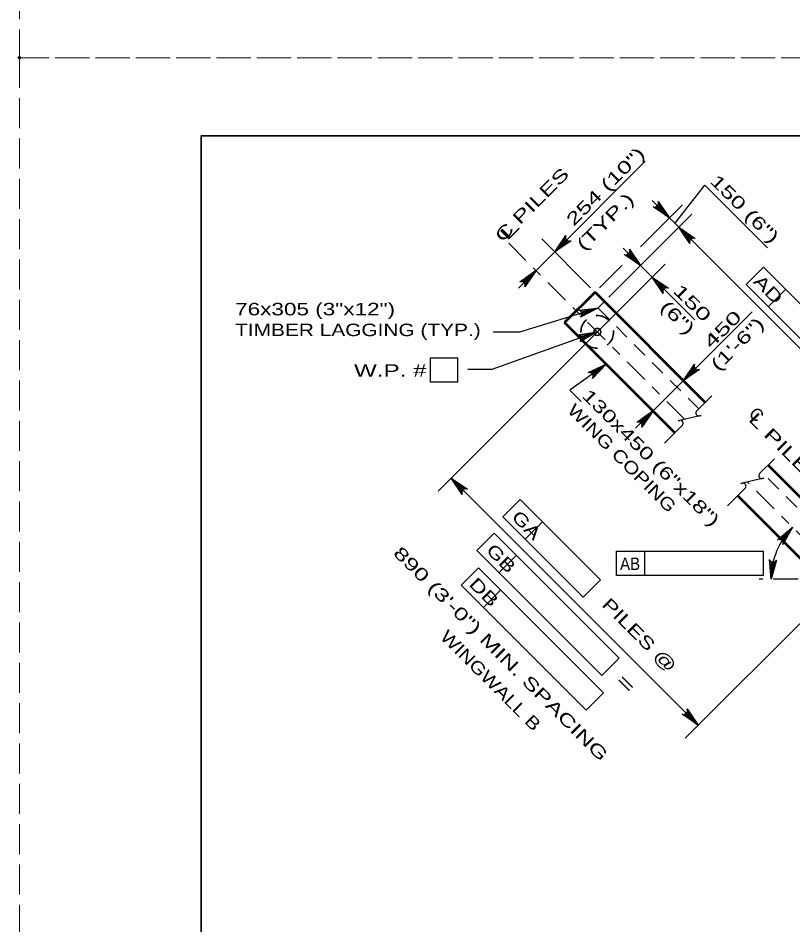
# Model space of a CAD drawing. Extents: x -6.4 to 73.1, y -66 to 0.
# Drawn here: x -0.01 to 7.44, y -52.34 to -43.62 of the extents above; entities that cross this region are included whole.
import ezdxf
from ezdxf.enums import TextEntityAlignment as Align

# ---------------------------------------------------------------- set-up
doc = ezdxf.new("R2010")
doc.units = 0
doc.header["$LTSCALE"] = 0.048
doc.header["$PDMODE"] = 32
doc.header["$PDSIZE"] = 0.024
for name, pattern in [('DOT_DASHED', [7.7, 5, -1.2, 0.3, -1.2]), ('LONG_DASHED', [7.5, 6, -1.5]), ('MEDIUM_DASHED', [4.5, 3, -1.5])]:
    doc.linetypes.add(name, pattern=pattern)
for name, color, linetype, lineweight in [('1', 7, 'Continuous', 13), ('2', 7, 'Continuous', 53), ('4', 7, 'Continuous', 25), ('5', 7, 'Continuous', 25), ('52', 7, 'Continuous', 25), ('63', 7, 'LONG_DASHED', 13)]:
    doc.layers.add(name, color=color, linetype=linetype, lineweight=lineweight)
doc.layers.add('62', color=7, linetype='Continuous')

msp = doc.modelspace()

# ---------------------------------------------------------------- hatches: boundary and pattern name
at = {"layer": '5'}
for points in [[(6.18425, -45.4425), (6.15642, -45.47033), (6.25383, -45.53992)], [(6.44175, -45.7), (6.41392, -45.72783), (6.34433, -45.63033)], [(5.2205, -45.77017), (5.24833, -45.798), (5.15083, -45.86758)], [(5.90658, -45.90108), (5.87875, -45.92892), (5.97617, -45.9985)], [(4.87325, -46.11733), (4.90108, -46.14525), (4.97067, -46.04775)], [(6.18492, -46.1795), (6.15708, -46.20733), (6.0875, -46.10992)], [(5.56633, -46.40833), (5.4505, -46.43342), (5.45625, -46.45217)], [(5.56017, -46.63725), (5.44558, -46.66758), (5.45217, -46.68617)], [(6.45808, -47.00775), (6.48592, -47.03558), (6.3885, -47.10517)], [(5.99875, -47.46708), (6.02658, -47.49492), (6.09617, -47.3975)], [(4.25192, -48.1125), (4.22408, -48.14033), (4.1545, -48.04292)], [(6.46233, -50.32292), (6.4345, -50.35075), (6.53192, -50.42033)]]:
    msp.add_hatch(color=256, dxfattribs=at).paths.add_polyline_path(points)

# ---------------------------------------------------------------- linework, layer by layer
at = {"layer": '1', "lineweight": 35}
msp.add_lwpolyline([(1.75, -65.25), (33.25, -65.25), (33.25, -44.75), (1.75, -44.75)], close=True, dxfattribs=at)
at = {"layer": '2'}
for p, q in [((5.5385, -46.25525), (5.24617, -46.5475)), ((6.59833, -47.31508), (5.5385, -46.25525)), ((6.30608, -47.60742), (5.24617, -46.5475)), ((8.00267, -48.71942), (7.20275, -47.9195)), ((7.83142, -49.13275), (6.9105, -48.21183))]:
    msp.add_line(p, q, dxfattribs=at)
at = {"layer": '4', "linetype": 'MEDIUM_DASHED', "lineweight": 35}
for p, q in [((5.629, -46.34567), (5.56633, -46.40833)), ((6.53575, -47.37775), (5.56633, -46.40833)), ((8.1695, -49.01142), (7.14017, -47.98217))]:
    msp.add_line(p, q, dxfattribs=at)
msp.add_circle((5.56014, -46.63725), 0.15748, dxfattribs=at)
at = {"layer": '5'}
for p, q in [((5.15092, -45.86767), (6.02208, -44.99625)), ((5.97458, -45.81917), (6.37908, -45.41458)), ((6.25375, -45.53992), (6.08683, -45.37283)), ((5.6725, -46.30217), (6.46958, -45.50508)), ((6.46267, -45.74867), (6.25383, -45.53992)), ((8.718, -48.00408), (6.34433, -45.63042)), ((5.495, -46.21175), (5.02558, -45.74233)), ((6.45567, -45.74175), (6.53917, -45.82525)), ((4.97067, -46.04775), (5.15083, -45.86758)), ((5.6725, -46.30217), (6.10142, -45.87325)), ((5.97617, -45.9985), (5.80917, -45.8315)), ((6.21275, -45.98458), (4.02925, -48.16817)), ((4.97067, -46.04775), (4.80367, -46.21483)), ((5.582, -46.21175), (5.79875, -45.995)), ((5.97617, -45.9985), (6.0875, -46.10992)), ((7.1585, -46.0145), (6.9915, -46.18158)), ((7.1585, -46.0145), (8.36117, -47.21717)), ((6.0875, -46.10992), (6.49875, -46.52117)), ((6.9915, -46.18158), (8.19408, -47.38417)), ((7.37233, -46.22842), (7.20533, -46.39542)), ((6.3885, -47.10517), (7.04958, -46.444)), ((3.95583, -47.12158), (3.95583, -46.88533)), ((3.95583, -46.88533), (4.2195, -46.88533)), ((4.2195, -47.12158), (4.2195, -46.88533)), ((6.37092, -47.08758), (6.51375, -47.23042)), ((4.2195, -47.12158), (3.95583, -47.12158)), ((6.09617, -47.3975), (6.3885, -47.10517)), ((6.66067, -47.25275), (6.51725, -47.39625)), ((6.66067, -47.25275), (6.51725, -47.39625)), ((6.09617, -47.3975), (5.92917, -47.5645)), ((6.07858, -47.37992), (6.22142, -47.52275)), ((6.37983, -47.53358), (6.20708, -47.70642)), ((6.37983, -47.53358), (6.20708, -47.70642)), ((7.26542, -47.85683), (7.122, -48.00025)), ((7.26542, -47.85683), (7.122, -48.00025)), ((6.53192, -50.42033), (4.1545, -48.04292)), ((6.98467, -48.13758), (6.81183, -48.31042)), ((6.98467, -48.13758), (6.81183, -48.31042)), ((4.819, -48.2495), (4.652, -48.4165)), ((4.819, -48.2495), (5.59083, -49.02133)), ((4.652, -48.4165), (5.42383, -49.18833)), ((5.03283, -48.46333), (4.86583, -48.63033)), ((4.5695, -48.57192), (4.4025, -48.739)), ((4.5695, -48.57192), (5.77217, -49.77458)), ((4.4025, -48.739), (5.60508, -49.94158)), ((5.74467, -48.745), (7.15667, -48.745)), ((5.74467, -48.98125), (5.74467, -48.745)), ((6.01842, -48.98125), (6.01842, -48.745)), ((7.15667, -48.745), (7.15667, -48.98125)), ((4.78333, -48.78583), (4.61633, -48.95283)), ((4.41842, -48.90542), (4.25142, -49.07242)), ((4.41842, -48.90542), (5.62108, -50.10808)), ((7.15667, -48.98125), (5.74467, -48.98125)), ((4.25142, -49.07242), (5.45408, -50.27508)), ((5.59083, -49.02133), (5.42383, -49.18833)), ((7.89408, -49.05817), (6.40667, -50.54558)), ((4.63233, -49.11925), (4.46525, -49.28633)), ((5.77217, -49.77458), (5.60508, -49.94158)), ((5.62108, -50.10808), (5.45408, -50.27508))]:
    msp.add_line(p, q, dxfattribs=at)
at = {"layer": '5', "linetype": 'DOT_DASHED'}
for p, q in [((6.39967, -47.47675), (4.7075, -45.78458)), ((8.0265, -49.10358), (7.00383, -48.08092)), ((18.83358, -49.01467), (7.1175, -49.01467))]:
    msp.add_line(p, q, dxfattribs=at)
at = {"layer": '5'}
for points in [[(6.3075, -45.5935), (6.59475, -45.22608), (7.19708, -45.82825)], [(6.25375, -45.53992), (6.09725, -45.43275), (6.1145, -45.43583), (6.12858, -45.43225), (6.13892, -45.42492), (6.14625, -45.41458), (6.14983, -45.4005), (6.14675, -45.38333), (6.25375, -45.53992), (6.14983, -45.4005), (6.14625, -45.41458), (6.25375, -45.53992), (6.13892, -45.42492), (6.12858, -45.43225), (6.25375, -45.53992), (6.1145, -45.43583)], [(6.34433, -45.63042), (6.50083, -45.7375), (6.48367, -45.73442), (6.46958, -45.738), (6.45925, -45.74533), (6.45192, -45.75567), (6.44833, -45.76975), (6.45142, -45.78692), (6.34433, -45.63042), (6.44833, -45.76975), (6.45192, -45.75567), (6.34433, -45.63042), (6.45925, -45.74533), (6.46958, -45.738), (6.34433, -45.63042), (6.48367, -45.73442)], [(5.15092, -45.86767), (5.258, -45.71108), (5.25483, -45.72833), (5.2585, -45.74242), (5.26583, -45.75275), (5.27617, -45.76008), (5.29025, -45.76367), (5.30742, -45.7605), (5.15092, -45.86767), (5.29025, -45.76367), (5.27617, -45.76008), (5.15092, -45.86767), (5.26583, -45.75275), (5.2585, -45.74242), (5.15092, -45.86767), (5.25483, -45.72833)], [(5.97617, -45.9985), (5.81967, -45.89142), (5.83683, -45.8945), (5.85092, -45.89092), (5.86125, -45.88358), (5.86858, -45.87325), (5.87217, -45.85917), (5.86908, -45.842), (5.97617, -45.9985), (5.87217, -45.85917), (5.86858, -45.87325), (5.97617, -45.9985), (5.86125, -45.88358), (5.85092, -45.89092), (5.97617, -45.9985), (5.83683, -45.8945)], [(4.97067, -46.04775), (4.86358, -46.20433), (4.86675, -46.18708), (4.86308, -46.173), (4.85575, -46.16267), (4.84542, -46.15533), (4.83133, -46.15175), (4.81417, -46.15492), (4.97067, -46.04775), (4.83133, -46.15175), (4.84542, -46.15533), (4.97067, -46.04775), (4.85575, -46.16267), (4.86308, -46.173), (4.97067, -46.04775), (4.86675, -46.18708)], [(6.0875, -46.10992), (6.244, -46.217), (6.22683, -46.21392), (6.21275, -46.2175), (6.20242, -46.22483), (6.19508, -46.23517), (6.1915, -46.24925), (6.19458, -46.26642), (6.0875, -46.10992), (6.1915, -46.24925), (6.19508, -46.23517), (6.0875, -46.10992), (6.20242, -46.22483), (6.21275, -46.2175), (6.0875, -46.10992), (6.22683, -46.21392)], [(5.56633, -46.40833), (4.81125, -46.63867), (4.55775, -46.63867)], [(5.56633, -46.40833), (5.39825, -46.49617), (5.40908, -46.48242), (5.4125, -46.46833), (5.41092, -46.45575), (5.40517, -46.44442), (5.3945, -46.43458), (5.37783, -46.42933), (5.56633, -46.40833), (5.3945, -46.43458), (5.40517, -46.44442), (5.56633, -46.40833), (5.41092, -46.45575), (5.4125, -46.46833), (5.56633, -46.40833), (5.40908, -46.48242)], [(5.56017, -46.63725), (4.54633, -46.99817), (4.31417, -46.99817)], [(5.56017, -46.63725), (5.39625, -46.73267), (5.4065, -46.7185), (5.40925, -46.70425), (5.40708, -46.69175), (5.40083, -46.68067), (5.38967, -46.67142), (5.37283, -46.66683), (5.56017, -46.63725), (5.38967, -46.67142), (5.40083, -46.68067), (5.56017, -46.63725), (5.40708, -46.69175), (5.40925, -46.70425), (5.56017, -46.63725), (5.4065, -46.7185)], [(5.646, -46.94733), (5.29458, -47.19658), (5.40567, -47.3075)], [(6.3885, -47.10517), (6.49558, -46.94867), (6.4925, -46.96583), (6.49608, -46.97992), (6.50342, -46.99025), (6.51375, -46.99758), (6.52783, -47.00117), (6.545, -46.99808), (6.3885, -47.10517), (6.52783, -47.00117), (6.51375, -46.99758), (6.3885, -47.10517), (6.50342, -46.99025), (6.49608, -46.97992), (6.3885, -47.10517), (6.4925, -46.96583)], [(6.09617, -47.3975), (5.98908, -47.554), (5.99217, -47.53683), (5.98858, -47.52275), (5.98125, -47.51242), (5.97092, -47.50508), (5.95683, -47.5015), (5.93967, -47.50458), (6.09617, -47.3975), (5.95683, -47.5015), (5.97092, -47.50508), (6.09617, -47.3975), (5.98125, -47.51242), (5.98858, -47.52275), (6.09617, -47.3975), (5.99217, -47.53683)], [(6.54467, -47.44375), (6.55842, -47.4405), (6.33683, -47.49108), (6.35167, -47.48775)], [(6.54467, -47.44375), (6.55842, -47.4405), (6.33683, -47.49108), (6.35167, -47.48775)], [(4.1545, -48.04292), (4.311, -48.15), (4.29383, -48.14692), (4.27975, -48.1505), (4.26942, -48.15783), (4.26208, -48.16817), (4.2585, -48.18225), (4.26158, -48.19942), (4.1545, -48.04292), (4.2585, -48.18225), (4.26208, -48.16817), (4.1545, -48.04292), (4.26942, -48.15783), (4.27975, -48.1505), (4.1545, -48.04292), (4.29383, -48.14692)], [(7.14942, -48.04783), (7.16317, -48.04458), (6.94158, -48.09517), (6.95642, -48.09175)], [(7.14942, -48.04783), (7.16317, -48.04458), (6.94158, -48.09517), (6.95642, -48.09175)], [(7.43958, -48.51667), (7.346, -48.68167), (7.34775, -48.66425), (7.34292, -48.65058), (7.33475, -48.64083), (7.32383, -48.63442), (7.3095, -48.632), (7.29258, -48.63658), (7.43958, -48.51667), (7.3095, -48.632), (7.32383, -48.63442), (7.43958, -48.51667), (7.33475, -48.64083), (7.34292, -48.65058), (7.43958, -48.51667), (7.34775, -48.66425)], [(7.23183, -49.01492), (7.216, -48.82592), (7.2245, -48.84125), (7.23617, -48.84983), (7.24833, -48.85333), (7.261, -48.85242), (7.27417, -48.84633), (7.2855, -48.83308), (7.23183, -49.01492), (7.27417, -48.84633), (7.261, -48.85242), (7.23183, -49.01492), (7.24833, -48.85333), (7.23617, -48.84983), (7.23183, -49.01492), (7.2245, -48.84125)], [(6.53192, -50.42033), (6.37542, -50.31325), (6.39258, -50.31633), (6.40667, -50.31275), (6.417, -50.30542), (6.42433, -50.29508), (6.42792, -50.281), (6.42483, -50.26383), (6.53192, -50.42033), (6.42792, -50.281), (6.42433, -50.29508), (6.53192, -50.42033), (6.417, -50.30542), (6.40667, -50.31275), (6.53192, -50.42033), (6.39258, -50.31633)]]:
    msp.add_lwpolyline(points, dxfattribs=at)
for points in [[(6.18425, -45.4425), (6.15642, -45.47033), (6.25383, -45.53992)], [(6.44175, -45.7), (6.41392, -45.72783), (6.34433, -45.63033)], [(5.2205, -45.77017), (5.24833, -45.798), (5.15083, -45.86758)], [(5.90658, -45.90108), (5.87875, -45.92892), (5.97617, -45.9985)], [(4.87325, -46.11733), (4.90108, -46.14525), (4.97067, -46.04775)], [(6.18492, -46.1795), (6.15708, -46.20733), (6.0875, -46.10992)], [(5.56633, -46.40833), (5.4505, -46.43342), (5.45625, -46.45217)], [(5.56017, -46.63725), (5.44558, -46.66758), (5.45217, -46.68617)], [(6.45808, -47.00775), (6.48592, -47.03558), (6.3885, -47.10517)], [(5.99875, -47.46708), (6.02658, -47.49492), (6.09617, -47.3975)], [(4.25192, -48.1125), (4.22408, -48.14033), (4.1545, -48.04292)], [(6.46233, -50.32292), (6.4345, -50.35075), (6.53192, -50.42033)]]:
    msp.add_lwpolyline(points, close=True, dxfattribs=at)
at = {"layer": '5', "lineweight": 35}
msp.add_circle((5.56014, -46.63725), 0.03402, dxfattribs=at)
at = {"layer": '5'}
for centre, radius, start, end in [((6.53731, -47.41631), 0.02841, 135, 285), ((6.53731, -47.41631), 0.02841, 135, 285), ((6.358, -47.51543), 0.02841, 320.32859, 102.86724), ((6.358, -47.51543), 0.02841, 320.32859, 102.86724), ((7.14208, -48.02036), 0.02841, 135, 285), ((7.14209, -48.02036), 0.02841, 135, 285), ((6.96277, -48.11948), 0.02841, 320.32859, 102.86724), ((6.96277, -48.11948), 0.02841, 320.32859, 102.86724), ((7.93241, -49.01468), 0.70061, 134.70069, 179.99908)]:
    msp.add_arc(centre, radius, start, end, dxfattribs=at)
at = {"layer": '52'}
msp.add_lwpolyline([(5.646, -46.94733), (5.51417, -47.08367), (5.52017, -47.06725), (5.51892, -47.05275), (5.51342, -47.04133), (5.5045, -47.03242), (5.49117, -47.0265), (5.47375, -47.02667), (5.646, -46.94733), (5.49117, -47.0265), (5.5045, -47.03242), (5.646, -46.94733), (5.51342, -47.04133), (5.51892, -47.05275), (5.646, -46.94733), (5.52017, -47.06725)], dxfattribs=at)
at = {"layer": '62'}
msp.add_point((0, -44), dxfattribs=at)
at = {"layer": '63'}
for points in [[(0, -44), (34, -44), (34, -22), (0, -22)], [(0, -66), (34, -66), (34, -44), (0, -44)]]:
    msp.add_lwpolyline(points, close=True, dxfattribs=at)

# ---------------------------------------------------------------- texts
at = {"layer": '5'}
for s, rotation, width, p in [('254 (10")', 45, 1.5, (5.68032, -45.27926)), ('(TYP.)', 45, 1.5, (5.6777, -45.61913)), ('L', 45, 2.1, (4.75624, -45.70334)), ('AD', 314.938, 1.4, (7.16234, -46.27033)), ('150', 315, 1.6, (6.43232, -46.40032)), ('(6")', 315, 1.5, (6.29099, -46.54182)), ('450', 45, 1.6, (6.80807, -46.65384)), ('(1\'-6")', 45, 1.5, (6.94949, -46.79526)), ('GA', 314.938, 1.35, (4.83692, -48.53741)), ('890 (3\'-0") MIN. SPACING', 315, 1.5, (4.59032, -49.77549)), ('GB', 314.938, 1.35, (4.59284, -48.85758)), ('DB', 314.938, 1.4, (4.42801, -49.18233)), ('PILES @', 314.938, 1.4, (5.92288, -49.59616)), ('WINGWALL B', 315, 1.25, (4.49191, -50.03241)), ('=', 314.938, 1.85, (5.79278, -50.06166))]:
    msp.add_text(s, height=0.12, rotation=rotation, dxfattribs=dict(at, width=width)).set_placement(p, align=Align.CENTER)
for s, rotation, width, p in [('C PILES', 45, 1.5, (4.64667, -45.78242)), ('150 (6")', 315, 1.5, (6.63625, -45.196)), ('130x450 (6"x18")', 315, 1.45, (5.404, -47.25975)), ('WING COPING', 315, 1.25, (5.26258, -47.40117)), ('L PILES', 315, 1.55, (7.00658, -47.48592))]:
    msp.add_text(s, height=0.12, rotation=rotation, dxfattribs=dict(at, width=width)).set_placement(p)
for s, width, p in [('76x305 (3"x12")', 1.35, (2.07583, -46.47775)), ('TIMBER LAGGING (TYP.)', 1.25, (2.07583, -46.67775))]:
    msp.add_text(s, height=0.12, dxfattribs=dict(at, width=width)).set_placement(p)
for s, width, p in [('W.P. # ', 1.45, (3.60087, -47.06842)), ('AB', 0.9, (5.87542, -48.92708))]:
    msp.add_text(s, height=0.12, dxfattribs=dict(at, width=width)).set_placement(p, align=Align.CENTER)
msp.add_text('C', height=0.12, rotation=315, dxfattribs=at).set_placement((7.00867, -47.43308))

doc.saveas('drawing.dxf')
